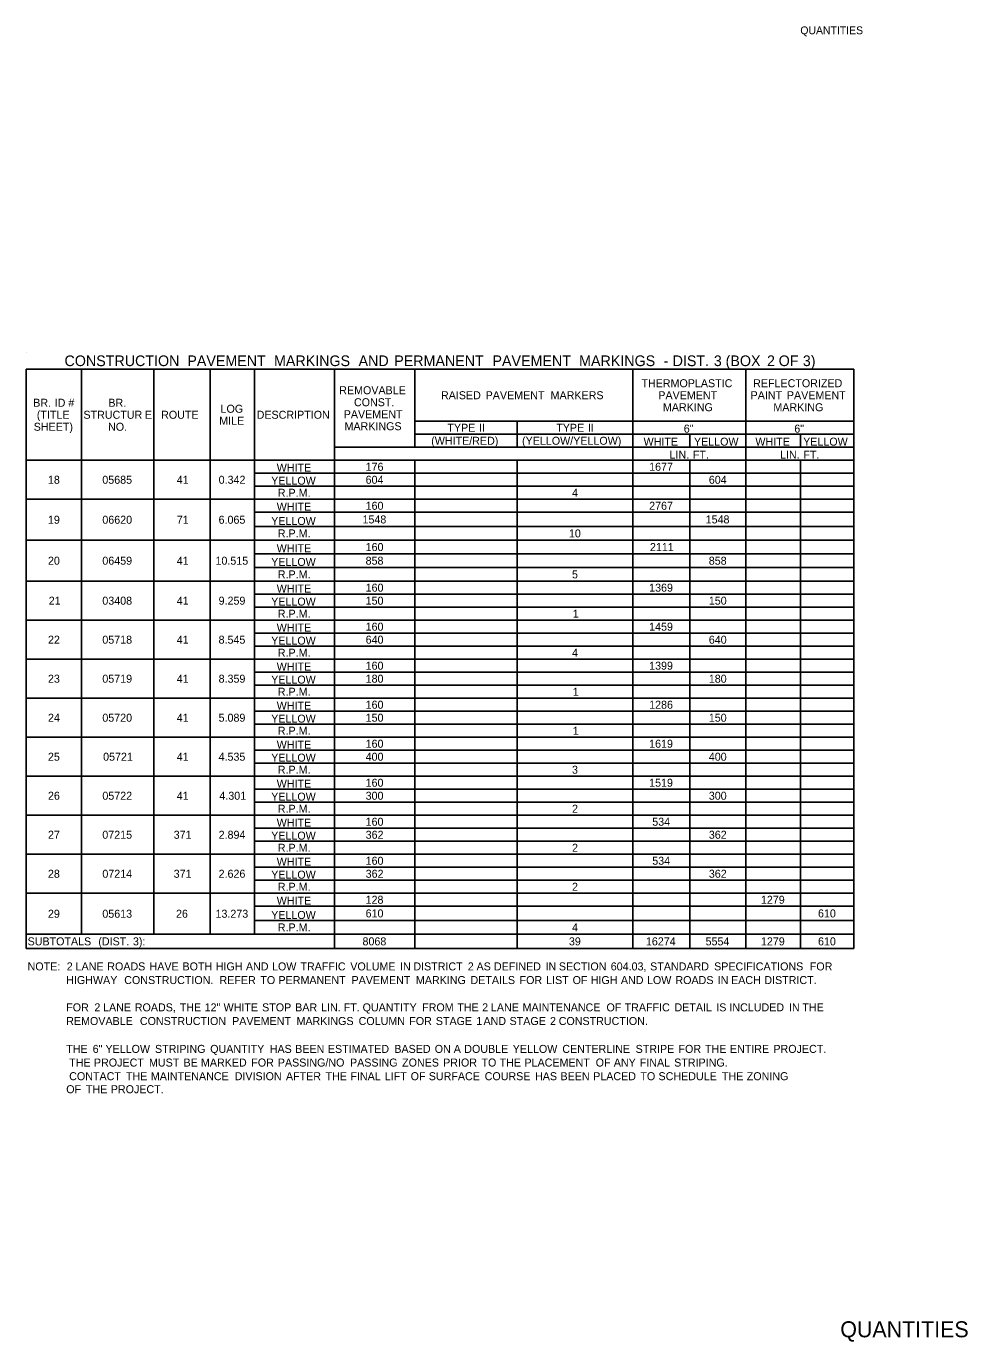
# Model space of a CAD drawing. Extents: x 544250 to 1930787, y -1948365 to 596640.
# Drawn here: x 550783 to 551489, y -1948344 to -1947358 of the extents above; entities that cross this region are included whole.
import ezdxf

# ---------------------------------------------------------------- set-up
doc = ezdxf.new("R2010")
doc.units = 0
for name, color, linetype in [('Default', 7, 'Continuous'), ('R_Border', 7, 'Continuous'), ('R_Border Prem', 7, 'Continuous')]:
    doc.layers.add(name, color=color, linetype=linetype)

msp = doc.modelspace()

# ---------------------------------------------------------------- linework, layer by layer
at = {"layer": 'Default'}
for p, q in [((550782.62, -1947602.41), (550782.62, -1947602.41)), ((550782.62, -1947615.08), (551403.21, -1947615.08)), ((550782.62, -1947615.08), (551074.14, -1947615.08)), ((550782.62, -1948049.44), (550782.62, -1947615.08)), ((550824.06, -1948038.72), (550824.06, -1947615.08)), ((550878.17, -1948038.72), (550878.17, -1947615.08)), ((550920.58, -1948038.72), (550920.58, -1947615.08)), ((550953.73, -1948038.72), (550953.73, -1947615.08)), ((551013.69, -1948049.44), (551013.69, -1947615.08)), ((551074.14, -1947673.58), (551074.14, -1947615.08)), ((551237.46, -1948049.44), (551237.46, -1947615.08)), ((551322.28, -1947693.08), (551322.28, -1947615.08)), ((551322.28, -1948049.44), (551322.28, -1947615.08)), ((551403.21, -1948049.44), (551403.21, -1947615.08)), ((551074.14, -1947654.08), (551403.21, -1947654.08)), ((551150.68, -1947673.58), (551150.68, -1947654.08)), ((551074.14, -1947663.83), (551403.21, -1947663.83)), ((551280.36, -1947673.58), (551280.36, -1947663.83)), ((551363.23, -1947673.58), (551363.23, -1947663.83)), ((551013.69, -1947673.58), (551403.21, -1947673.58)), ((551013.69, -1947702.83), (551013.69, -1947673.58)), ((550782.62, -1947683.33), (550953.73, -1947683.33)), ((550782.62, -1947683.33), (550920.58, -1947683.33)), ((550878.17, -1948038.72), (550878.17, -1947683.33)), ((550920.58, -1947683.33), (551403.21, -1947683.33)), ((550920.58, -1948038.72), (550920.58, -1947683.33)), ((550953.73, -1947683.33), (551013.69, -1947683.33)), ((550953.73, -1948038.72), (550953.73, -1947683.33)), ((551074.14, -1948049.44), (551074.14, -1947683.33)), ((551150.68, -1948049.44), (551150.68, -1947683.33)), ((551237.46, -1947683.33), (551322.28, -1947683.33)), ((551237.46, -1947702.83), (551237.46, -1947683.33)), ((551280.36, -1948049.44), (551280.36, -1947683.33)), ((551322.28, -1947683.33), (551403.21, -1947683.33)), ((551363.23, -1948049.44), (551363.23, -1947683.33)), ((550953.73, -1947693.08), (551403.21, -1947693.08)), ((551363.23, -1947702.83), (551363.23, -1947693.08)), ((550953.73, -1947702.83), (551403.21, -1947702.83)), ((551322.28, -1947722.33), (551322.28, -1947702.83)), ((550782.62, -1947712.58), (551403.21, -1947712.58)), ((550953.73, -1947712.58), (551013.69, -1947712.58)), ((551013.69, -1947733.06), (551013.69, -1947712.58)), ((551237.46, -1947733.06), (551237.46, -1947712.58)), ((550953.73, -1947722.33), (551403.21, -1947722.33)), ((551363.23, -1947733.06), (551363.23, -1947722.33)), ((550953.73, -1947733.06), (551403.21, -1947733.06)), ((551322.28, -1947753.53), (551322.28, -1947733.06)), ((550782.62, -1947743.29), (551403.21, -1947743.29)), ((550953.73, -1947743.29), (551013.69, -1947743.29)), ((551013.69, -1947763.77), (551013.69, -1947743.29)), ((551237.46, -1947763.77), (551237.46, -1947743.29)), ((550953.73, -1947753.53), (551403.21, -1947753.53)), ((551363.23, -1947763.77), (551363.23, -1947753.53)), ((550953.73, -1947763.77), (551403.21, -1947763.77)), ((551322.28, -1947783.76), (551322.28, -1947763.77)), ((550782.62, -1947774.01), (551403.21, -1947774.01)), ((550953.73, -1947774.01), (551013.69, -1947774.01)), ((551013.69, -1947793.51), (551013.69, -1947774.01)), ((551237.46, -1947793.51), (551237.46, -1947774.01)), ((550953.73, -1947783.76), (551403.21, -1947783.76)), ((551363.23, -1947793.51), (551363.23, -1947783.76)), ((550953.73, -1947793.51), (551403.21, -1947793.51)), ((551322.28, -1947813.01), (551322.28, -1947793.51)), ((550782.62, -1947803.26), (551403.21, -1947803.26)), ((550953.73, -1947803.26), (551013.69, -1947803.26)), ((550953.73, -1947813.01), (551403.21, -1947813.01)), ((551013.69, -1947822.76), (551013.69, -1947803.26)), ((551237.46, -1947822.76), (551237.46, -1947803.26)), ((551363.23, -1947822.76), (551363.23, -1947813.01)), ((550953.73, -1947822.76), (551403.21, -1947822.76)), ((551322.28, -1947842.26), (551322.28, -1947822.76)), ((550782.62, -1947832.51), (551403.21, -1947832.51)), ((550953.73, -1947832.51), (551013.69, -1947832.51)), ((551013.69, -1947852.01), (551013.69, -1947832.51)), ((551237.46, -1947852.01), (551237.46, -1947832.51)), ((550953.73, -1947842.26), (551403.21, -1947842.26)), ((551363.23, -1947852.01), (551363.23, -1947842.26)), ((550953.73, -1947852.01), (551403.21, -1947852.01)), ((551322.28, -1947871.51), (551322.28, -1947852.01)), ((550782.62, -1947861.76), (551403.21, -1947861.76)), ((550953.73, -1947861.76), (551013.69, -1947861.76)), ((551013.69, -1947881.26), (551013.69, -1947861.76)), ((551237.46, -1947881.26), (551237.46, -1947861.76)), ((550953.73, -1947871.51), (551403.21, -1947871.51)), ((551363.23, -1947881.26), (551363.23, -1947871.51)), ((550953.73, -1947881.26), (551403.21, -1947881.26)), ((551322.28, -1947900.76), (551322.28, -1947881.26)), ((550782.62, -1947891.01), (551403.21, -1947891.01)), ((550953.73, -1947891.01), (551013.69, -1947891.01)), ((551013.69, -1947910.51), (551013.69, -1947891.01)), ((551237.46, -1947910.51), (551237.46, -1947891.01)), ((550953.73, -1947900.76), (551403.21, -1947900.76)), ((551363.23, -1947910.51), (551363.23, -1947900.76)), ((550953.73, -1947910.51), (551403.21, -1947910.51)), ((551322.28, -1947930.01), (551322.28, -1947910.51)), ((550782.62, -1947920.26), (551403.21, -1947920.26)), ((550953.73, -1947920.26), (551013.69, -1947920.26)), ((551013.69, -1947939.76), (551013.69, -1947920.26)), ((551237.46, -1947939.76), (551237.46, -1947920.26)), ((550953.73, -1947930.01), (551403.21, -1947930.01)), ((551363.23, -1947939.76), (551363.23, -1947930.01)), ((550953.73, -1947939.76), (551403.21, -1947939.76)), ((551322.28, -1947959.26), (551322.28, -1947939.76)), ((550782.62, -1947949.51), (551403.21, -1947949.51)), ((550953.73, -1947949.51), (551013.69, -1947949.51)), ((551013.69, -1947969.01), (551013.69, -1947949.51)), ((551237.46, -1947969.01), (551237.46, -1947949.51)), ((550953.73, -1947959.26), (551403.21, -1947959.26)), ((551363.23, -1947969.01), (551363.23, -1947959.26)), ((550953.73, -1947969.01), (551403.21, -1947969.01)), ((551322.28, -1947988.51), (551322.28, -1947969.01)), ((550782.62, -1947978.76), (551403.21, -1947978.76)), ((550953.73, -1947978.76), (551013.69, -1947978.76)), ((551013.69, -1947998.26), (551013.69, -1947978.76)), ((551237.46, -1947998.26), (551237.46, -1947978.76)), ((550953.73, -1947988.51), (551403.21, -1947988.51)), ((551363.23, -1947998.26), (551363.23, -1947988.51)), ((550953.73, -1947998.26), (551403.21, -1947998.26)), ((551322.28, -1948017.76), (551322.28, -1947998.26)), ((550782.62, -1948008.01), (551403.21, -1948008.01)), ((550953.73, -1948008.01), (551403.21, -1948008.01)), ((551013.69, -1948028.48), (551013.69, -1948008.01)), ((551237.46, -1948028.48), (551237.46, -1948008.01)), ((550953.73, -1948017.76), (551403.21, -1948017.76)), ((551363.23, -1948028.48), (551363.23, -1948017.76)), ((550953.73, -1948028.48), (551403.21, -1948028.48)), ((551322.28, -1948049.44), (551322.28, -1948028.48)), ((550782.62, -1948038.72), (551403.21, -1948038.72)), ((551013.69, -1948049.44), (551013.69, -1948038.72)), ((551074.14, -1948049.44), (551074.14, -1948038.72)), ((551150.68, -1948049.44), (551150.68, -1948038.72)), ((551237.46, -1948049.44), (551237.46, -1948038.72)), ((551280.36, -1948049.44), (551280.36, -1948038.72)), ((551363.23, -1948049.44), (551363.23, -1948038.72)), ((550782.62, -1948049.44), (551403.21, -1948049.44))]:
    msp.add_line(p, q, dxfattribs=at)

# ---------------------------------------------------------------- texts
for s, height, p in [('CONSTRUCTION', 8, (550811.29, -1947612.74)), (' PAVEMENT', 8, (550900.44, -1947612.74)), (' MARKINGS', 8, (550965.43, -1947612.74)), (' AND', 8, (551028.85, -1947612.74)), (' PERMANENT', 8, (551055.61, -1947612.74)), (' PAVEMENT', 8, (551129.29, -1947612.74)), (' MARKINGS', 8, (551194.28, -1947612.74)), (' DIST.', 8, (551264.44, -1947612.74)), (' 3', 8, (551295.34, -1947612.74)), (' (BOX', 8, (551304.18, -1947612.74)), (' 2', 8, (551335.21, -1947612.74)), (' OF', 8, (551343.97, -1947612.74)), (' 3)', 8, (551362.08, -1947612.74)), (' -', 8, (551257.69, -1947612.74)), ('THERMOPLASTIC', 6, (551243.99, -1947628.58)), ('REFLECTORIZED', 6, (551327.78, -1947628.58)), ('REMOVABLE', 6, (551017.34, -1947633.83)), ('RAISED', 6, (551093.65, -1947637.58)), (' PAVEMENT', 6, (551124.91, -1947637.58)), (' MARKERS', 6, (551173.65, -1947637.58)), ('PAVEMENT', 6, (551256.66, -1947637.58)), ('PAINT', 6, (551325.88, -1947637.58)), (' PAVEMENT', 6, (551350.86, -1947637.58)), ('BR.', 6, (550787.81, -1947643.21)), (' ID', 6, (550801.68, -1947643.21)), (' #', 6, (550811.97, -1947643.21)), ('BR.', 6, (550844.18, -1947643.21)), ('LOG', 6, (550928.33, -1947647.71)), ('CONST.', 6, (551028.37, -1947642.83)), ('MARKING', 6, (551260.1, -1947646.58)), ('MARKING', 6, (551342.97, -1947646.58)), ('SHEET)', 6, (550788.18, -1947661.21)), ('(TITLE', 6, (550790.51, -1947652.21)), ('STRUCTUR', 6, (550825.49, -1947652.21)), ('NO.', 6, (550843.95, -1947661.21)), ('E', 6, (550871.56, -1947652.21)), ('ROUTE', 6, (550883.75, -1947652.21)), ('MILE', 6, (550927.35, -1947656.71)), ('DESCRIPTION', 6, (550955.4, -1947652.21)), ('PAVEMENT', 6, (551020.71, -1947651.83)), ('MARKINGS', 6, (551021.3, -1947660.83)), ('TYPE', 6, (551098.45, -1947661.96)), (' II', 6, (551119.94, -1947661.96)), ('TYPE', 6, (551180.11, -1947661.96)), (' II', 6, (551201.59, -1947661.96)), ('6"', 6, (551275.76, -1947662.63)), ('6"', 6, (551358.64, -1947662.63)), ('(WHITE/RED)', 6, (551086.32, -1947671.71)), ('(YELLOW/YELLOW)', 6, (551154.47, -1947671.71)), ('WHITE', 6, (551245.61, -1947672.38)), ('YELLOW', 6, (551283.39, -1947672.38)), ('WHITE', 6, (551329.46, -1947672.38)), ('YELLOW', 6, (551365.29, -1947672.38)), ('LIN.', 6, (551265.08, -1947682.13)), (' FT.', 6, (551280.34, -1947682.13)), ('LIN.', 6, (551347.95, -1947682.13)), (' FT.', 6, (551363.21, -1947682.13)), ('WHITE', 6, (550970.43, -1947691.88)), ('176', 6, (551037.12, -1947691.21)), ('1677', 6, (551249.78, -1947691.21)), ('18', 6, (550798.86, -1947700.96)), ('05685', 6, (550839.63, -1947700.96)), ('41', 6, (550895.49, -1947700.96)), ('0.342', 6, (550926.89, -1947700.96)), ('YELLOW', 6, (550966.29, -1947701.63)), ('604', 6, (551037.13, -1947700.96)), ('604', 6, (551294.53, -1947700.96)), ('R.P.M.', 6, (550971.27, -1947710.71)), ('160', 6, (551037.13, -1947720.46)), ('4', 6, (551191.94, -1947710.71)), ('2767', 6, (551249.78, -1947720.46)), ('WHITE', 6, (550970.43, -1947721.13)), ('19', 6, (550798.86, -1947730.94)), ('06620', 6, (550839.66, -1947730.94)), ('71', 6, (550895.49, -1947730.94)), ('6.065', 6, (550926.84, -1947730.94)), ('YELLOW', 6, (550966.29, -1947731.86)), ('1548', 6, (551034.78, -1947730.69)), ('1548', 6, (551292.18, -1947730.69)), ('R.P.M.', 6, (550971.27, -1947741.18)), ('10', 6, (551189.61, -1947741.18)), ('WHITE', 6, (550970.43, -1947752.33)), ('160', 6, (551037.13, -1947751.41)), ('2111', 6, (551250.36, -1947751.41)), ('20', 6, (550798.88, -1947761.65)), ('06459', 6, (550839.65, -1947761.65)), ('41', 6, (550895.49, -1947761.65)), ('10.515', 6, (550924.51, -1947761.65)), ('YELLOW', 6, (550966.29, -1947762.57)), ('858', 6, (551037.11, -1947761.65)), ('858', 6, (551294.51, -1947761.65)), ('R.P.M.', 6, (550971.27, -1947771.89)), ('5', 6, (551191.91, -1947771.89)), ('WHITE', 6, (550970.43, -1947782.56)), ('160', 6, (551037.13, -1947781.88)), ('1369', 6, (551249.77, -1947781.88)), ('21', 6, (550799.45, -1947791.63)), ('03408', 6, (550839.65, -1947791.63)), ('41', 6, (550895.49, -1947791.63)), ('9.259', 6, (550926.86, -1947791.63)), ('YELLOW', 6, (550966.29, -1947792.31)), ('150', 6, (551037.13, -1947791.63)), ('150', 6, (551294.53, -1947791.63)), ('R.P.M.', 6, (550971.27, -1947801.38)), ('1', 6, (551192.51, -1947801.38)), ('WHITE', 6, (550970.43, -1947811.81)), ('160', 6, (551037.13, -1947811.13)), ('1459', 6, (551249.77, -1947811.13)), ('22', 6, (550798.9, -1947820.88)), ('05718', 6, (550839.65, -1947820.88)), ('41', 6, (550895.49, -1947820.88)), ('8.545', 6, (550926.84, -1947820.88)), ('YELLOW', 6, (550966.29, -1947821.56)), ('640', 6, (551037.13, -1947820.88)), ('640', 6, (551294.53, -1947820.88)), ('R.P.M.', 6, (550971.27, -1947830.63)), ('4', 6, (551191.94, -1947830.63)), ('WHITE', 6, (550970.43, -1947841.06)), ('160', 6, (551037.13, -1947840.38)), ('1399', 6, (551249.77, -1947840.38)), ('23', 6, (550798.87, -1947850.13)), ('05719', 6, (550839.65, -1947850.13)), ('41', 6, (550895.49, -1947850.13)), ('8.359', 6, (550926.86, -1947850.13)), ('YELLOW', 6, (550966.29, -1947850.81)), ('180', 6, (551037.13, -1947850.13)), ('180', 6, (551294.53, -1947850.13)), ('R.P.M.', 6, (550971.27, -1947859.88)), ('1', 6, (551192.51, -1947859.88)), ('WHITE', 6, (550970.43, -1947870.31)), ('160', 6, (551037.13, -1947869.63)), ('1286', 6, (551249.78, -1947869.63)), ('24', 6, (550798.88, -1947879.38)), ('05720', 6, (550839.66, -1947879.38)), ('41', 6, (550895.49, -1947879.38)), ('5.089', 6, (550926.86, -1947879.38)), ('YELLOW', 6, (550966.29, -1947880.06)), ('150', 6, (551037.13, -1947879.38)), ('150', 6, (551294.53, -1947879.38)), ('R.P.M.', 6, (550971.27, -1947889.13)), ('1', 6, (551192.51, -1947889.13)), ('WHITE', 6, (550970.43, -1947899.56)), ('160', 6, (551037.13, -1947898.88)), ('1619', 6, (551249.77, -1947898.88)), ('25', 6, (550798.85, -1947908.63)), ('05721', 6, (550840.23, -1947908.63)), ('41', 6, (550895.49, -1947908.63)), ('4.535', 6, (550926.84, -1947908.63)), ('YELLOW', 6, (550966.29, -1947909.31)), ('400', 6, (551037.13, -1947908.63)), ('400', 6, (551294.53, -1947908.63)), ('R.P.M.', 6, (550971.27, -1947918.38)), ('3', 6, (551191.93, -1947918.38)), ('WHITE', 6, (550970.43, -1947928.81)), ('160', 6, (551037.13, -1947928.13)), ('1519', 6, (551249.77, -1947928.13)), ('26', 6, (550798.87, -1947937.88)), ('05722', 6, (550839.68, -1947937.88)), ('41', 6, (550895.49, -1947937.88)), ('4.301', 6, (550927.44, -1947937.88)), ('YELLOW', 6, (550966.29, -1947938.56)), ('300', 6, (551037.13, -1947937.88)), ('300', 6, (551294.53, -1947937.88)), ('R.P.M.', 6, (550971.27, -1947947.63)), ('2', 6, (551191.96, -1947947.63)), ('WHITE', 6, (550970.43, -1947958.06)), ('160', 6, (551037.13, -1947957.38)), ('534', 6, (551252.12, -1947957.38)), ('27', 6, (550798.87, -1947967.13)), ('07215', 6, (550839.63, -1947967.13)), ('371', 6, (550893.16, -1947967.13)), ('2.894', 6, (550926.88, -1947967.13)), ('YELLOW', 6, (550966.29, -1947967.81)), ('362', 6, (551037.15, -1947967.13)), ('2', 6, (551191.96, -1947976.88)), ('362', 6, (551294.55, -1947967.13)), ('R.P.M.', 6, (550971.27, -1947976.88)), ('160', 6, (551037.13, -1947986.63)), ('534', 6, (551252.12, -1947986.63)), ('28', 6, (550798.86, -1947996.38)), ('07214', 6, (550839.67, -1947996.38)), ('371', 6, (550893.16, -1947996.38)), ('2.626', 6, (550926.86, -1947996.38)), ('WHITE', 6, (550970.43, -1947987.31)), ('362', 6, (551037.15, -1947996.38)), ('362', 6, (551294.55, -1947996.38)), ('YELLOW', 6, (550966.29, -1947997.06)), ('R.P.M.', 6, (550971.27, -1948006.13)), ('2', 6, (551191.96, -1948006.13)), ('128', 6, (551037.11, -1948015.88)), ('1279', 6, (551333.62, -1948015.88)), ('WHITE', 6, (550970.43, -1948016.56)), ('610', 6, (551037.13, -1948026.12)), ('610', 6, (551376.43, -1948026.12)), ('29', 6, (550798.86, -1948026.36)), ('05613', 6, (550839.65, -1948026.36)), ('26', 6, (550894.91, -1948026.36)), ('13.273', 6, (550924.53, -1948026.36)), ('YELLOW', 6, (550966.29, -1948027.28)), ('R.P.M.', 6, (550971.27, -1948036.6)), ('4', 6, (551191.94, -1948036.6)), ('SUBTOTALS', 6, (550783.59, -1948047.08)), (' (DIST.', 6, (550834.42, -1948047.08)), (' 3):', 6, (550860.39, -1948047.08)), ('8068', 6, (551034.79, -1948047.08)), ('39', 6, (551189.6, -1948047.08)), ('16274', 6, (551247.35, -1948047.08)), ('5554', 6, (551292.1, -1948047.08)), ('1279', 6, (551333.63, -1948047.08)), ('610', 6, (551376.44, -1948047.08)), ('NOTE:', 6, (550783.59, -1948065.85)), ('  2', 6, (550808.48, -1948065.85)), (' LANE', 6, (550817.35, -1948065.85)), (' ROADS', 6, (550841.13, -1948065.85)), (' HAVE', 6, (550872.84, -1948065.85)), (' BOTH', 6, (550897.55, -1948065.85)), (' HIGH', 6, (550922.5, -1948065.85)), (' AND', 6, (550945.11, -1948065.85)), (' LOW', 6, (550964.69, -1948065.85)), (' TRAFFIC', 6, (550986.01, -1948065.85)), (' VOLUME', 6, (551023.4, -1948065.85)), (' IN', 6, (551060.69, -1948065.85)), (' DISTRICT', 6, (551070.71, -1948065.85)), (' 2', 6, (551111.53, -1948065.85)), (' AS', 6, (551118.07, -1948065.85)), (' DEFINED', 6, (551131.15, -1948065.85)), (' IN', 6, (551169.83, -1948065.85)), (' SECTION', 6, (551179.85, -1948065.85)), (' 604.03,', 6, (551218.76, -1948065.85)), (' STANDARD', 6, (551248.3, -1948065.85)), (' SPECIFICATIONS', 6, (551296.3, -1948065.85)), (' FOR', 6, (551368.06, -1948065.85)), ('             HIGHWAY', 6, (550783.59, -1948076.09)), (' CONSTRUCTION.', 6, (550853.85, -1948076.09)), (' REFER', 6, (550925.31, -1948076.09)), (' TO', 6, (550955.94, -1948076.09)), (' PERMANENT', 6, (550969.53, -1948076.09)), (' PAVEMENT', 6, (551024.34, -1948076.09)), (' MARKING', 6, (551072.62, -1948076.09)), (' DETAILS', 6, (551113.55, -1948076.09)), (' FOR', 6, (551150.38, -1948076.09)), (' LIST', 6, (551170.29, -1948076.09)), (' OF', 6, (551190.15, -1948076.09)), (' HIGH', 6, (551203.74, -1948076.09)), (' AND', 6, (551226.35, -1948076.09)), (' LOW', 6, (551245.93, -1948076.09)), (' ROADS', 6, (551267.26, -1948076.09)), (' IN', 6, (551298.96, -1948076.09)), (' EACH', 6, (551308.99, -1948076.09)), (' DISTRICT.', 6, (551333.93, -1948076.09)), ('             FOR', 6, (550783.59, -1948096.56)), (' 2', 6, (550831.44, -1948096.56)), (' LANE', 6, (550837.98, -1948096.56)), (' ROADS,', 6, (550861.76, -1948096.56)), (' THE', 6, (550895.49, -1948096.56)), (' 12"', 6, (550914.14, -1948096.56)), (' WHITE', 6, (550928.37, -1948096.56)), (' STOP', 6, (550957.26, -1948096.56)), (' BAR', 6, (550982.05, -1948096.56)), (' LIN.', 6, (551001.51, -1948096.56)), (' FT.', 6, (551018.47, -1948096.56)), (' QUANTITY', 6, (551032.64, -1948096.56)), (' FROM', 6, (551077.29, -1948096.56)), (' THE', 6, (551103.67, -1948096.56)), (' 2', 6, (551122.32, -1948096.56)), (' LANE', 6, (551128.86, -1948096.56)), (' MAINTENANCE', 6, (551152.64, -1948096.56)), (' OF', 6, (551215.55, -1948096.56)), (' TRAFFIC', 6, (551229.14, -1948096.56)), (' DETAIL', 6, (551266.53, -1948096.56)), (' IS', 6, (551297.91, -1948096.56)), (' INCLUDED', 6, (551307.72, -1948096.56)), (' IN', 6, (551352.45, -1948096.56)), (' THE', 6, (551362.48, -1948096.56)), ('             REMOVABLE', 6, (550783.59, -1948106.8)), (' CONSTRUCTION', 6, (550865.59, -1948106.8)), (' PAVEMENT', 6, (550934.77, -1948106.8)), (' MARKINGS', 6, (550983.05, -1948106.8)), (' COLUMN', 6, (551029.66, -1948106.8)), (' FOR', 6, (551067.63, -1948106.8)), (' STAGE', 6, (551087.55, -1948106.8)), (' 1', 6, (551117.85, -1948106.8)), (' AND', 6, (551123.29, -1948106.8)), (' STAGE', 6, (551142.88, -1948106.8)), (' 2', 6, (551173.18, -1948106.8)), (' CONSTRUCTION.', 6, (551179.72, -1948106.8)), ('             THE', 6, (550783.59, -1948127.71)), (' 6"', 6, (550830.18, -1948127.71)), (' YELLOW', 6, (550839.75, -1948127.71)), (' STRIPING', 6, (550876.92, -1948127.71)), (' QUANTITY', 6, (550918.32, -1948127.71)), (' HAS', 6, (550962.97, -1948127.71)), (' BEEN', 6, (550982.1, -1948127.71)), (' ESTIMATED', 6, (551006.57, -1948127.71)), (' BASED', 6, (551056.43, -1948127.71)), (' ON', 6, (551086.74, -1948127.71)), (' A', 6, (551100.96, -1948127.71)), (' DOUBLE', 6, (551108.89, -1948127.71)), (' YELLOW', 6, (551145.25, -1948127.71)), (' CENTERLINE', 6, (551182.42, -1948127.71)), (' STRIPE', 6, (551237.41, -1948127.71)), (' FOR', 6, (551269.57, -1948127.71)), (' THE', 6, (551289.48, -1948127.71)), (' ENTIRE', 6, (551308.13, -1948127.71)), (' PROJECT.', 6, (551340.76, -1948127.71)), ('THE', 6, (550814.79, -1948137.94)), (' PROJECT', 6, (550831.12, -1948137.94)), (' MUST', 6, (550872.41, -1948137.94)), (' BE', 6, (550898.32, -1948137.94)), (' MARKED', 6, (550911.38, -1948137.94)), (' FOR', 6, (550949.14, -1948137.94)), (' PASSING/NO', 6, (550969.05, -1948137.94)), (' PASSING', 6, (551023.18, -1948137.94)), (' ZONES', 6, (551062.26, -1948137.94)), (' PRIOR', 6, (551093.03, -1948137.94)), (' TO', 6, (551121.8, -1948137.94)), (' THE', 6, (551135.39, -1948137.94)), (' PLACEMENT', 6, (551154.04, -1948137.94)), (' OF', 6, (551207.45, -1948137.94)), (' ANY', 6, (551221.03, -1948137.94)), (' FINAL', 6, (551240.54, -1948137.94)), (' STRIPING.', 6, (551266.33, -1948137.94)), ('CONTACT', 6, (550814.79, -1948148.18)), (' THE', 6, (550855.15, -1948148.18)), (' MAINTENANCE', 6, (550873.8, -1948148.18)), (' DIVISION', 6, (550936.7, -1948148.18)), (' AFTER', 6, (550975.14, -1948148.18)), (' THE', 6, (551004.84, -1948148.18)), (' FINAL', 6, (551023.49, -1948148.18)), (' LIFT', 6, (551049.28, -1948148.18)), (' OF', 6, (551068.67, -1948148.18)), (' SURFACE', 6, (551082.26, -1948148.18)), (' COURSE', 6, (551124.2, -1948148.18)), (' HAS', 6, (551161.95, -1948148.18)), (' BEEN', 6, (551181.08, -1948148.18)), (' PLACED', 6, (551205.56, -1948148.18)), (' TO', 6, (551240.99, -1948148.18)), (' SCHEDULE', 6, (551254.58, -1948148.18)), (' THE', 6, (551302.12, -1948148.18)), (' ZONING', 6, (551320.77, -1948148.18)), ('             OF', 6, (550783.59, -1948157.93)), (' THE', 6, (550825.11, -1948157.93)), (' PROJECT.', 6, (550843.76, -1948157.93))]:
    msp.add_text(s, height=height, dxfattribs=at).set_placement(p)
at = {"layer": 'R_Border'}
msp.add_text('QUANTITIES', height=12, rotation=360, dxfattribs=at).set_placement((551393.15, -1948340.95))
at = {"layer": 'R_Border Prem'}
msp.add_text('QUANTITIES', height=5.862, rotation=360, dxfattribs=at).set_placement((551363.17, -1947363.9))

doc.saveas('drawing.dxf')
